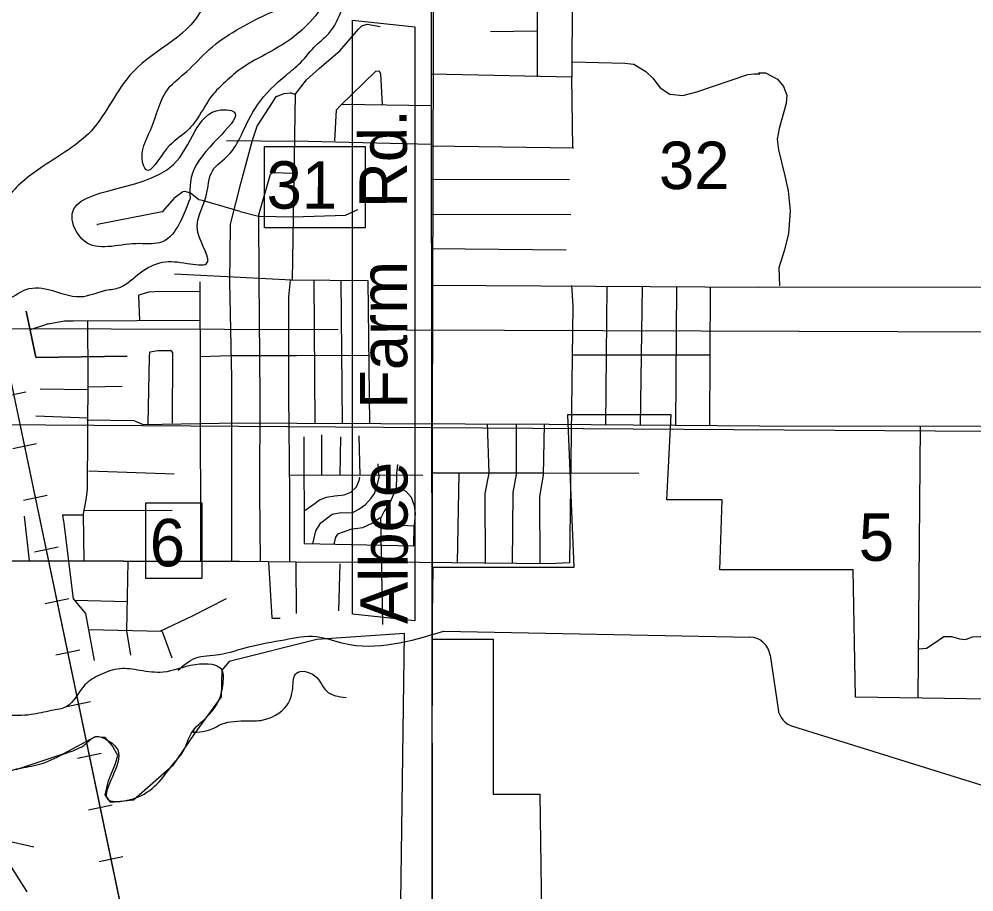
# Model space of a CAD drawing. Extents: x 408847 to 817539, y 923858 to 1151780.
# Drawn here: x 511231 to 520291, y 1009652 to 1017930 of the extents above; entities that cross this region are included whole.
import ezdxf

# ---------------------------------------------------------------- set-up
doc = ezdxf.new("R2010")
doc.units = 0
for name, color, linetype in [('Bridges', 7, 'Continuous'), ('Cities Incorporated Linear Boundaries', 7, 'Continuous'), ('Lakes and Ponds', 7, 'Continuous'), ('Level 4', 7, 'Continuous'), ('Level 43', 7, 'Continuous'), ('Level 6', 7, 'Continuous'), ('Local Roads Paved', 7, 'Continuous'), ('Local Roads Related Text', 7, 'Continuous'), ('Masks for Text', 7, 'Continuous'), ('Narrow River Creek and Branch and Slough', 7, 'Continuous'), ('Quad Borders', 7, 'Continuous'), ('Railroads', 7, 'Continuous'), ('Section Lines', 7, 'Continuous'), ('Township  and Range lines', 7, 'Continuous')]:
    doc.layers.add(name, color=color, linetype=linetype)

msp = doc.modelspace()

# ---------------------------------------------------------------- linework, layer by layer
at = {"layer": 'Bridges'}
msp.add_line((511018.3, 1010159.1), (511371.4, 1010079.1), dxfattribs=at)
at = {"layer": 'Cities Incorporated Linear Boundaries'}
msp.add_line((515156.8, 1012727.3), (515147, 1012047.4), dxfattribs=at)
for points in [[(523008.4, 1017534.2), (523008.4, 1016699.5), (521777.3, 1016714.6), (521792.4, 1016010.7), (520531.2, 1016025.8), (520433.2, 1011480.3), (519166.9, 1011500.4), (519146.8, 1012707.1), (517880.6, 1012707.1), (517900.7, 1013370.9), (517378.1, 1013370.9), (517418.3, 1014175.4), (516433.4, 1014175.4), (516493.7, 1012727.3), (515156.8, 1012727.3)], [(515287.7, 1007662.9), (515006.6, 1007675.5), (514828.4, 1007705.2), (514887.8, 1012103.8), (514056.3, 1012044.3), (513224.7, 1011836.3), (513154.1, 1011754.6), (513146.7, 1011501.9), (512894.3, 1011152.7), (512686.4, 1010848.1), (512315.1, 1010521.2), (512099.8, 1010498.9), (512047.9, 1010573.2), (512077.6, 1010706.9), (512144.4, 1010870.4), (512166.7, 1010944.7), (512114.7, 1011041.3), (512047.9, 1011115.6), (511951.3, 1011123), (511646.9, 1010959.6), (511201.4, 1010811)], [(515147, 1012047.4), (515729.9, 1012047.4), (515729.9, 1010579.2), (516172.1, 1010579.2), (516212.3, 1007642.7), (515287.7, 1007662.9)]]:
    msp.add_lwpolyline(points, dxfattribs=at)
at = {"layer": 'Lakes and Ponds'}
for points in [[(510657.1, 1015049.2), (510769.9, 1015140.6), (510856.1, 1015256.8), (510960.2, 1015353.1), (511084.3, 1015283), (511266.6, 1015353.2), (511508.9, 1015365.4), (511811.2, 1015297.4), (512053.5, 1015357.6), (512185.7, 1015385.7), (512380, 1015524.1), (512592.3, 1015624.4), (512826.5, 1015612.5), (513008.8, 1015610.6), (512926.8, 1015909.1), (513007, 1016253.8), (513065.1, 1016490.3), (513219.2, 1016641.2), (513340.3, 1016832.9), (513491.7, 1017115.5), (513764.1, 1017398), (513900.5, 1017516.7), (514050.7, 1017683.1), (514168.9, 1017793.4), (514295.1, 1018025.9), (514417.4, 1018426.7), (514443.5, 1018743.4), (514447.7, 1019174.2), (514561.2, 1019553.9)], [(513277, 1018026.1), (513178.2, 1018053.6), (513172.7, 1018563.9), (513156.3, 1018805.4), (513145.1, 1019212.7), (513031, 1019240.8), (512972.8, 1019124.7), (513003.7, 1018179.1), (512975.5, 1018060.9), (512312.2, 1017430.6), (511913.1, 1016868.1), (511458.4, 1016534.1), (511137.7, 1016258), (510828.9, 1015773.5), (510516.4, 1015575.5), (510182.1, 1015549.9), (510093.7, 1015329.6), (510083.6, 1015217.4), (510001.2, 1014983.1)], [(514240.2, 1018969.7), (514239.7, 1018958.9), (514223.4, 1018772.6), (514167, 1018432.1), (514132.6, 1018121.6), (513968.1, 1017877.4), (513751.7, 1017701.4), (513539.4, 1017579.4), (513345.1, 1017465.4), (513188.8, 1017335.4), (513060.5, 1017203.3), (512926.1, 1016993.1), (512817.9, 1016863), (512629.5, 1016699), (512433.1, 1016504.9), (512403.2, 1016573), (512479.6, 1016881.5), (512646.3, 1017269.9), (512822.6, 1017434), (513035, 1017642.1), (513291.5, 1017824.1), (513573.9, 1017972), (513800.2, 1018098), (513914.6, 1018282.2), (514017, 1018534.5), (514071.3, 1018752.8), (513961.2, 1018768.9), (513840.9, 1018596.8), (513608.6, 1018529), (513434.4, 1018485.1), (513362.2, 1018342.9), (513277, 1018026.1)], [(510859.4, 1010556), (510957.9, 1010700), (511246.8, 1010826.2), (511449.3, 1010869.3), (511678.3, 1010968.9), (511844.3, 1011042), (511960.5, 1011125), (512066.8, 1011091.8), (512166.3, 1010998.8), (512070.2, 1010534.1), (512355.3, 1010550.5), (512706.3, 1010879.7), (512794, 1010995), (512863.5, 1011154.8), (513019.5, 1011317.5), (513137.2, 1011497.1), (513168.9, 1011676), (513164.1, 1011738.5), (512902.7, 1011805.7), (512596.6, 1011735.6), (512377.3, 1011752.1), (512187.1, 1011768.1), (511998.7, 1011709.9), (511855.3, 1011614.7), (511677.8, 1011408.3), (511537.6, 1011371.1), (511345.7, 1011333), (511098.6, 1011325.9), (510909.2, 1011311.7), (510761.9, 1011218.7), (510769.1, 1010992.5), (510811.6, 1010833.7), (510619.4, 1010734.8)], [(511580.2, 1007158), (511269.8, 1007375.5), (511364.6, 1007615.4), (511150.3, 1007747.9), (510986.3, 1007875), (510760.9, 1008043.2), (510596.9, 1008166.2), (510506.8, 1008231.8), (510351, 1008559.9), (510536.3, 1008801.1), (510588.7, 1008928.9), (510519.1, 1009170.9), (510465.8, 1009314.4), (510396.1, 1009548.1), (510478.1, 1009753.2), (510602.8, 1010175.9), (510610.1, 1010188)]]:
    msp.add_spline(points, degree=3, dxfattribs=at)
at = {"layer": 'Level 4'}
msp.add_arc((685503.3, 1140301.5), 202486.9, 213.804229, 219.1613, dxfattribs=at)
at = {"layer": 'Level 6'}
msp.add_line((511306.6, 1009652), (509192.3, 1012986.2), dxfattribs=at)
at = {"layer": 'Local Roads Paved'}
for p, q in [((516480, 1017377.9), (516483.6, 1019305.2)), ((516149, 1018360.4), (516145.3, 1017381.6)), ((516146.9, 1017815.9), (515703.9, 1017808.4)), ((513636.1, 1017137.8), (513671.1, 1017195.7)), ((513673.1, 1017197.4), (513744.8, 1017225.4)), ((513745.9, 1017225.6), (513807.3, 1017230.9)), ((513808.8, 1017230.7), (513848.1, 1017219.3)), ((513851, 1017215.3), (513820.7, 1015457.8)), ((513494.7, 1016924.8), (513636, 1017137.6)), ((514297.9, 1017124.6), (515141.6, 1017109.1)), ((513446.1, 1016782.8), (513494.3, 1016923.9)), ((513843.3, 1016769), (513198.7, 1016776.2)), ((513336.6, 1016382.2), (513446, 1016782.6)), ((513843.4, 1016775.1), (515142.1, 1016744.8)), ((516494.7, 1016706.4), (515142.1, 1016725.7)), ((513617.2, 1016460), (513631.3, 1016472.5)), ((513617.2, 1016460), (513631.3, 1016472.5)), ((513634, 1016473.5), (513838.1, 1016469.8)), ((513634, 1016473.5), (513838.1, 1016469.8)), ((513236.3, 1015984.7), (513336.6, 1016382.2)), ((513507.1, 1016072.7), (513616, 1016458.1)), ((513507.1, 1016072.7), (513616, 1016458.1)), ((516454.2, 1016404.7), (515142.5, 1016408.5)), ((512783.8, 1016292), (512698.9, 1016228.3)), ((512805.1, 1016296), (512785.6, 1016292.7)), ((512855.7, 1016278.4), (512807.1, 1016295.8)), ((512698.3, 1016227.7), (512592, 1016103.6)), ((512934.4, 1016217.8), (512856.8, 1016277.8)), ((512970.8, 1016210.1), (512936.1, 1016217.1)), ((513329.6, 1016104.6), (512971.1, 1016210)), ((512589.7, 1016102.3), (511974.2, 1015981.2)), ((513329.6, 1016104.6), (513503, 1016061.7)), ((513503.8, 1016061.5), (513831, 1016054.3)), ((513508.8, 1015468), (513507, 1016071.6)), ((513508.8, 1015468), (513507, 1016071.6)), ((516465.3, 1016073.5), (515142.9, 1016077.3)), ((511971, 1015977.3), (511971, 1015977)), ((513229, 1015437.3), (513236.2, 1015966.2)), ((513236.2, 1015966.3), (513236.2, 1015983.7)), ((516421.1, 1015738.6), (515143.3, 1015750)), ((513329.4, 1015479.1), (512705.8, 1015511.3)), ((513816.5, 1015453.8), (513329.4, 1015479.1)), ((512953.1, 1014538.5), (512949.5, 1015437.3)), ((512953.1, 1014538.5), (512949.5, 1015437.3)), ((513250.5, 1014524.2), (513229, 1015437.3)), ((513517.7, 1014352), (513508.8, 1015468)), ((513790.1, 1015297.2), (513806.3, 1015454.8)), ((514039.6, 1014096.7), (514032.2, 1015454.5)), ((514282.3, 1015453.4), (514297.1, 1014095.7)), ((515143.7, 1015405.9), (518256.5, 1015387.3)), ((516472.6, 1015402.1), (516483.7, 1015210.7)), ((516807.3, 1015396), (516796.3, 1014081)), ((517127.3, 1014080.9), (517145.8, 1015394)), ((517462, 1014078.1), (517473.1, 1015392)), ((517789.4, 1015390.1), (517782, 1014075.4)), ((518240.7, 1015391.3), (520479.1, 1015387.6)), ((512365.4, 1015308.4), (512373.1, 1015071.4)), ((512458, 1015340), (512368.2, 1015312.4)), ((512519.3, 1015343.8), (512458.9, 1015340.2)), ((512949.8, 1015347.3), (512519.5, 1015343.8)), ((513790.1, 1014362.7), (513790.1, 1015296.8)), ((511389.7, 1014723), (511297.2, 1015160.9)), ((511297.2, 1015160.9), (511389.7, 1014723)), ((511340.2, 1014985.2), (511504.8, 1015038.9)), ((511505.3, 1015039), (511662.4, 1015067.6)), ((511663.1, 1015067.7), (511745.2, 1015067.7)), ((511745.2, 1015067.7), (512950.9, 1015074.8)), ((511885, 1014538.5), (511881.8, 1015068.5)), ((512469.2, 1014727.4), (512472.6, 1014770.9)), ((512475.8, 1014774.5), (512547.7, 1014788.2)), ((512548.4, 1014788.3), (512668, 1014788.3)), ((512671.1, 1014786.8), (512686.9, 1014767.9)), ((512687.8, 1014765.3), (512684.2, 1014096.2)), ((512257.7, 1014734.2), (511393.7, 1014719.9)), ((511393.7, 1014719.9), (512257.7, 1014734.2)), ((512454.9, 1014092.6), (512469.2, 1014727.2)), ((512952.3, 1014730.1), (513236.2, 1014737.8)), ((513236.2, 1014737.8), (513861.8, 1014737.9)), ((513852, 1014739.4), (514547.5, 1014743.2)), ((517778.4, 1014743.3), (516480, 1014743.3)), ((511881.4, 1013470.2), (511885, 1014538.5)), ((512956.7, 1012787.6), (512953.1, 1014538.5)), ((512956.7, 1012787.6), (512953.1, 1014538.5)), ((513250.5, 1012787.1), (513250.5, 1014524.2)), ((511884.6, 1014414.8), (511429.8, 1014418.6)), ((511884.7, 1014443.7), (512207.6, 1014447.3)), ((513514.1, 1013438.9), (513517.7, 1014352)), ((513799.1, 1013428.6), (513790.1, 1014362.7)), ((511883.7, 1014145.4), (511390.4, 1014164)), ((511874.2, 1014128.8), (512325, 1014121.7)), ((511874.2, 1014128.8), (512325, 1014121.7)), ((511874.2, 1014128.8), (512325, 1014121.7)), ((512326.6, 1014121.3), (512407.5, 1014086.1)), ((512326.6, 1014121.3), (512407.5, 1014086.1)), ((512326.6, 1014121.3), (512407.5, 1014086.1)), ((512409.1, 1014085.8), (513308.1, 1014100.9)), ((512409.1, 1014085.8), (513308.1, 1014100.9)), ((512409.1, 1014085.8), (513308.1, 1014100.9)), ((513308.1, 1014100.9), (513865.4, 1014097.4)), ((513308.1, 1014100.9), (513865.4, 1014097.4)), ((513865.4, 1014097.4), (516261.1, 1014088.1)), ((513865.4, 1014097.4), (516261.1, 1014088.1)), ((516261.1, 1014088.1), (518256.5, 1014071.4)), ((516261.1, 1014088.1), (518256.5, 1014071.4)), ((518256.5, 1014071.4), (520429.2, 1014068.7)), ((519782, 1014069.6), (519759.8, 1011492.4)), ((513932.9, 1013968.3), (513936.6, 1012956.4)), ((514101, 1013987.7), (514101, 1013608.6)), ((514277.5, 1013601.3), (514284.9, 1013969.3)), ((514454.1, 1013976.6), (514465.1, 1013605)), ((514634.3, 1013711.7), (514645.3, 1013575.5)), ((514810.9, 1013590.2), (514825.6, 1013704.3)), ((511892.2, 1013644.7), (512702.2, 1013616)), ((515062.1, 1013600.3), (513797.4, 1013604)), ((516202.7, 1013622.4), (515150.4, 1013623.4)), ((515389.3, 1012772), (515408, 1013621.6)), ((517112.6, 1013618.8), (516202.7, 1013622.4)), ((511867.1, 1013369.6), (511881.4, 1013469.6)), ((513521.5, 1012784), (513514.1, 1013438.9)), ((513799.1, 1012781.5), (513799.1, 1013428.6)), ((511842.1, 1013237.2), (511867.1, 1013369.4)), ((511329.4, 1012792.2), (511282.9, 1013215.3)), ((511655.6, 1013161.5), (511645.6, 1013225)), ((511649.5, 1013229.7), (511834.8, 1013229.7)), ((511842, 1013269.1), (512684.2, 1013272.7)), ((511849.4, 1012789.4), (511842, 1013236.4)), ((511748.6, 1012429.5), (511655.6, 1013174.2)), ((511121.8, 1012790.6), (513322.2, 1012787)), ((513322.2, 1012787), (511121.8, 1012790.6)), ((512254.2, 1012127.5), (512264.9, 1012787)), ((513855.7, 1012780.8), (513322.2, 1012787)), ((513596.9, 1012782.9), (513630.4, 1012250.9)), ((513855.7, 1012780.8), (513859.3, 1012291.4)), ((515029, 1012776), (513855.7, 1012780.8)), ((514263.9, 1012317.2), (514278.6, 1012762.4)), ((516257.5, 1012762.3), (515029, 1012776)), ((511862.8, 1012292.9), (511749.6, 1012427.5)), ((511756, 1012417.6), (512258.7, 1012406.6)), ((512877.8, 1012270.6), (513200.4, 1012435.5)), ((511945.9, 1011847.5), (511863.7, 1012291.1)), ((512569.8, 1012124), (512877.7, 1012270.6)), ((513634.4, 1012247.2), (513709.5, 1012247.2)), ((511891.3, 1012142), (512584.8, 1012123.6)), ((512290, 1011897.7), (512254.2, 1012126.8)), ((512588.4, 1012121), (512680.7, 1011872.6))]:
    msp.add_line(p, q, dxfattribs=at)
for points in [[(515138.9, 1019357.9), (515153.2, 1007510.7)], [(513851, 1017215.3), (513958.6, 1017355.3), (514080, 1017465.7), (514275, 1017627.7), (514451.5, 1017833.7), (514484.6, 1017866.9), (514532.4, 1017881.6), (514657.5, 1017859.5)], [(516480.3, 1017524.7), (516980.2, 1017513.5), (517064.8, 1017502.4), (517178.8, 1017432.5), (517245, 1017370), (517314.9, 1017278), (517406.9, 1017219.1), (517528.2, 1017204.4), (517660.7, 1017241.2), (518146.2, 1017403.1), (518205, 1017410.4), (518260.2, 1017410.4)], [(514227.1, 1016774.6), (514241.9, 1017069), (514278.6, 1017105.8), (514617, 1017437), (514646.5, 1017440.7), (514661.2, 1017411.2), (514676.6, 1017117.7)], [(516483.7, 1016706.4), (516476.3, 1017379.9), (515141.2, 1017407.2)], [(518248, 1017418.9), (518314.3, 1017418.9), (518428.3, 1017360.1), (518483.4, 1017290.1), (518516.5, 1017209.2), (518509.2, 1017128.2), (518443, 1016892.7), (518424.6, 1016789.7), (518435.6, 1016690.3), (518498.2, 1016443.7), (518527.6, 1016300.2), (518546, 1016112.6), (518531.3, 1015895.4), (518494.5, 1015740.9), (518439.3, 1015571.6), (518446.7, 1015398.6)], [(513831, 1016054.2), (514326.5, 1016069.9), (514444.2, 1016125.1)], [(513822.6, 1015455.6), (514539.8, 1015451.9), (514554.5, 1014091.8)], [(516483.7, 1015210.7), (516454.2, 1012772.4), (516257.5, 1012762.3)], [(515672.8, 1014090.4), (515687.4, 1013623.4), (515650.6, 1013432), (515654.3, 1012769)], [(515911.6, 1012766.1), (515919.1, 1013439.4), (515952.2, 1013612.3), (515952.2, 1014089.3)], [(516213.2, 1014088.3), (516202.3, 1013605), (516169.2, 1013402.6), (516173, 1012763.2)], [(513936.6, 1013266.4), (514028.5, 1013329), (514080, 1013369.4), (514146.2, 1013395.2), (514227.1, 1013409.9), (514315.4, 1013417.3), (514378, 1013443), (514433.1, 1013494.6), (514458.9, 1013553.4), (514462.5, 1013586.6)], [(514018.8, 1012954.7), (514046.9, 1013075.1), (514094.7, 1013152.3), (514146.2, 1013192.8), (514201.4, 1013233.3), (514286, 1013251.7), (514392.7, 1013248), (514455.2, 1013281.1), (514517.7, 1013325.3), (514572.9, 1013387.8), (514602.3, 1013432), (514628.1, 1013501.9), (514646.5, 1013586.6)], [(514812, 1013596.7), (514808.3, 1013478.9), (514745.8, 1013335.4), (514694.3, 1013261.8), (514661.2, 1013191.9), (514679.6, 1012188.4)], [(514826.7, 1013487.2), (514900.2, 1013454.1), (514951.7, 1013395.2), (514981.2, 1013317.9), (514988.5, 1013240.6), (514981.2, 1013126.6)], [(513936.6, 1012956.4), (514977.5, 1012934.3), (514981.2, 1013122), (514664.8, 1013136.7)], [(514657.5, 1013200.2), (514583.9, 1013148.6), (514488.3, 1013104.5), (514374.3, 1013089.8), (514315.4, 1013067.7), (514252.9, 1013045.6), (514234.5, 1013016.2), (514218.1, 1012950.4)], [(519770.8, 1011956), (519840.7, 1011963.4), (519914.2, 1012011.2), (520006.2, 1012073.8), (520079.7, 1012073.8), (520153.3, 1012051.7), (520212.2, 1012044.3), (520278.4, 1012070.1), (520351.9, 1012073.8), (520410.8, 1012073.8), (520451.2, 1012073.8)]]:
    msp.add_lwpolyline(points, dxfattribs=at)
for centre, start, end in [((513674.6, 1017193.6), 111.32767, 148.79437), ((513746.2, 1017221.6), 94.90155, 111.32767), ((513807.6, 1017226.9), 73.73205, 94.90155), ((513847, 1017215.4), 359.01102, 73.73205), ((513632.6, 1017139.9), 326.43447, 328.79437), ((513498.1, 1016922.6), 146.43447, 161.13982), ((513449.9, 1016781.5), 161.13982, 164.70891), ((513633.9, 1016469.5), 88.95785, 131.64785), ((513633.9, 1016469.5), 88.95785, 131.64785), ((513619.8, 1016457), 131.64785, 164.228), ((513619.8, 1016457), 131.64785, 164.228), ((512786.2, 1016288.8), 99.467, 126.88374), ((512805.7, 1016292), 70.33704, 99.467), ((512701.3, 1016225.1), 126.88374, 139.41295), ((512854.3, 1016274.7), 52.29181, 70.33704), ((512936.8, 1016221), 232.29181, 258.68452), ((512970, 1016206.2), 73.60276, 78.68452), ((512588.9, 1016106.2), 281.12419, 319.41295), ((513503.9, 1016065.5), 256.0961, 268.72633), ((513511, 1016071.6), 164.228, 180.16993), ((513511, 1016071.6), 164.228, 180.16993), ((511975, 1015977.3), 101.12419, 180), ((513240.2, 1015983.7), 165.8492, 180), ((513232.2, 1015966.3), 359.22358, 0), ((513816.7, 1015457.8), 267.03434, 359.01102), ((512369.4, 1015308.6), 107.11084, 181.87693), ((512459.2, 1015336.2), 93.36815, 107.11084), ((512519.5, 1015339.8), 90.47227, 93.36815), ((513794.1, 1015296.8), 174.16342, 180), ((511506.1, 1015035.1), 100.30992, 108.06897), ((511663.1, 1015063.7), 90, 100.30992), ((511745.2, 1015071.7), 270, 270.33919), ((512476.5, 1014770.6), 100.7896, 175.6035), ((512548.4, 1014784.3), 90, 100.7896), ((512668, 1014784.3), 39.79139, 90), ((512683.8, 1014765.3), 359.69376, 39.79139), ((511393.6, 1014723.9), 191.92977, 270.94743), ((511393.6, 1014723.9), 191.92977, 270.94743), ((512473.2, 1014727.1), 175.6035, 178.70605), ((512325, 1014117.7), 66.49089, 89.09016), ((512325, 1014117.7), 66.49089, 89.09016), ((512325, 1014117.7), 66.49089, 89.09016), ((512409.1, 1014089.8), 246.49089, 270.96517), ((512409.1, 1014089.8), 246.49089, 270.96517), ((512409.1, 1014089.8), 246.49089, 270.96517), ((511877.4, 1013470.2), 351.87393, 359.80783), ((511863.1, 1013370.2), 349.29214, 351.87393), ((511649.5, 1013225.7), 90, 188.96819), ((511846, 1013236.5), 169.29214, 180.94648), ((511752.6, 1012430), 187.12147, 220.0867), ((511859.7, 1012290.3), 10.50285, 40.0867), ((512876, 1012274.2), 295.4474, 297.08377), ((513634.4, 1012251.2), 183.59815, 270), ((512258.2, 1012127.4), 179.06638, 188.87626), ((512584.7, 1012119.6), 20.36703, 88.48383)]:
    msp.add_arc(centre, 4, start, end, dxfattribs=at)
at = {"layer": 'Masks for Text'}
for points in [[(514394, 1017919.9), (514984.8, 1017857.7), (514984.8, 1012223.1), (514394, 1012285.3)], [(513558.4, 1016722.2), (514516, 1016722.2), (514516, 1015950.3), (513558.4, 1015950.3)], [(512433.1, 1013342), (512965.1, 1013342), (512965.1, 1012623.3), (512433.1, 1012623.3)]]:
    msp.add_lwpolyline(points, close=True, dxfattribs=at)
at = {"layer": 'Narrow River Creek and Branch and Slough'}
for p, q in [((515258.9, 1012123.6), (518163.8, 1012068.1)), ((515258.9, 1012123.6), (518163.8, 1012068.1)), ((518357.9, 1011896.8), (518432.1, 1011384.6)), ((518357.9, 1011896.8), (518432.1, 1011384.6)), ((518570.6, 1011222.4), (523276.5, 1009756.4)), ((518570.6, 1011222.4), (523276.5, 1009756.4))]:
    msp.add_line(p, q, dxfattribs=at)
for centre, start, end in [((518159.9, 1011868.1), 8.25304, 88.90441), ((518159.9, 1011868.1), 8.25304, 88.90441), ((518630.1, 1011413.4), 188.253, 252.69686), ((518630.1, 1011413.4), 188.253, 252.69686)]:
    msp.add_arc(centre, 200, start, end, dxfattribs=at)
for points in [[(512853.1, 1016229.9), (512913.6, 1016552.4), (513246.5, 1017062.9), (513144.4, 1017069), (512691.4, 1016546.6), (511734, 1016026.9), (511851.8, 1015822.4), (512340.2, 1015799.8), (512564.4, 1015809.5), (512853.1, 1016229.9)], [(512738.8, 1011755.4), (512902.4, 1011868.1), (513129.2, 1011904.5), (513411.8, 1011976.5), (513750.1, 1012044), (514052.3, 1012073.9), (514310.3, 1012010.3), (515258.9, 1012123.6)], [(512892.7, 1011181.5), (512884.3, 1011177.4), (513029.4, 1011186.4), (513135, 1011235.6), (513363.8, 1011274), (513524.8, 1011278.9), (513772.1, 1011421), (513826.8, 1011584.3), (513863.4, 1011727.8), (514036.2, 1011702.7), (514150.5, 1011554.2), (514333.2, 1011494.4)]]:
    msp.add_spline(points, degree=3, dxfattribs=at)
at = {"layer": 'Quad Borders'}
for p, q in [((514259.4, 1014982.3), (493595.5, 1015054.2)), ((534254.4, 1014912.7), (514902.7, 1014980.1))]:
    msp.add_line(p, q, dxfattribs=at)
at = {"layer": 'Railroads'}
for p, q in [((513042.3, 1005481.8), (511050.1, 1014993.9)), ((511068.3, 1014346.2), (511293.4, 1014393.3)), ((511170.8, 1013856.8), (511395.9, 1013903.9)), ((511273.3, 1013367.4), (511498.4, 1013414.5)), ((511375.8, 1012878), (511600.9, 1012925.2)), ((511478.3, 1012388.6), (511703.4, 1012435.8)), ((511580.8, 1011899.3), (511805.9, 1011946.4)), ((511683.3, 1011409.9), (511908.4, 1011457)), ((511785.8, 1010920.5), (512010.9, 1010967.6)), ((511888.3, 1010431.1), (512113.4, 1010478.3)), ((511990.7, 1009941.7), (512215.9, 1009988.9))]:
    msp.add_line(p, q, dxfattribs=at)
msp.add_lwpolyline([(517607.3, 997361.7), (517604, 997971.5), (517604, 997971.5), (517478.1, 998398), (517478.1, 998398), (513205.8, 1005081.4), (513205.8, 1005081.4), (513042.3, 1005481.8), (513042.3, 1005481.8), (511050.1, 1014993.9), (510079.2, 1019797.2), (501500.3, 1060485.3)], dxfattribs=at)
at = {"layer": 'Section Lines'}
for points in [[(515180, 1024933.2), (515149, 1014053)], [(515149, 1014053), (515147.3, 1008779.1)]]:
    msp.add_lwpolyline(points, dxfattribs=at)
at = {"layer": 'Township  and Range lines'}
for p, q in [((515149, 1014053), (509921.6, 1014088.6)), ((520401.8, 1014017.2), (515149, 1014053))]:
    msp.add_line(p, q, dxfattribs=at)

# ---------------------------------------------------------------- texts
at = {"layer": 'Level 43'}
for s, rotation, p in [('32', 359.90628, (517302.4, 1016318.4)), ('31', 359.90628, (513579.2, 1016132.3)), ('5', 359.65043, (519197.5, 1012792.8)), ('6', 359.65043, (512469.6, 1012740.7))]:
    msp.add_text(s, height=450, rotation=rotation, dxfattribs=at).set_placement(p)
at = {"layer": 'Local Roads Related Text'}
msp.add_text('Albee   Farm   Rd.', height=450.001, rotation=90.1204, dxfattribs=at).set_placement((514919.2, 1012192.3))

doc.saveas('drawing.dxf')
